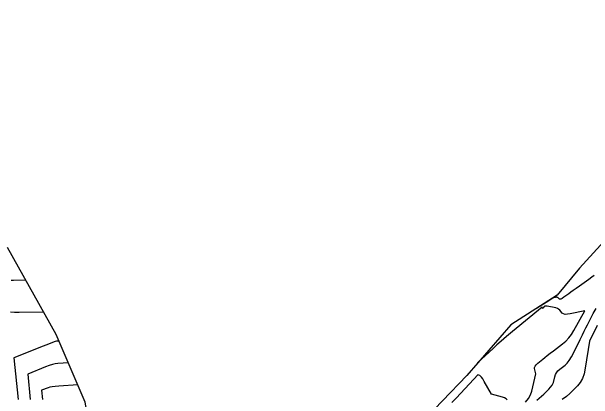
# Model space of a CAD drawing. Extents: x 1715724 to 1716561, y 394063 to 395906.
# Drawn here: x 1716070.7 to 1716206.5, y 395121.9 to 395212.3 of the extents above; entities that cross this region are included whole.
import ezdxf

# ---------------------------------------------------------------- set-up
doc = ezdxf.new("R2010")
doc.units = 0
for name, color, linetype in [('DT_X_Contour_Major', 7, 'Continuous'), ('DT_X_Contour_Minor', 7, 'Continuous'), ('DT_X_TIN_Hull', 7, 'Continuous')]:
    doc.layers.add(name, color=color, linetype=linetype)

msp = doc.modelspace()

# ---------------------------------------------------------------- linework, layer by layer
at = {"layer": 'DT_X_Contour_Major'}
for points in [[(1716190.7, 395121.18), (1716191.39, 395122.03), (1716191.89, 395122.9), (1716192.18, 395123.77), (1716193.08, 395127.85), (1716192.79, 395129.06), (1716192.79, 395129.33), (1716192.91, 395129.62), (1716193.17, 395129.94), (1716193.54, 395130.29), (1716194.71, 395131.25), (1716195.2, 395131.64), (1716195.77, 395132.09), (1716196.44, 395132.61), (1716197.19, 395133.18), (1716199.31, 395134.79), (1716200.08, 395135.44), (1716200.78, 395136.19), (1716201.42, 395137.03), (1716201.99, 395137.96), (1716204.51, 395142.54), (1716201.12, 395141.81), (1716200.46, 395141.71), (1716199.92, 395141.7), (1716199.52, 395141.8), (1716199.24, 395142), (1716198.67, 395142.67), (1716198.42, 395142.9), (1716198.12, 395143.09), (1716197.76, 395143.23), (1716197.34, 395143.33), (1716196.14, 395143.55), (1716195.73, 395143.6), (1716195.42, 395143.61), (1716195.19, 395143.58), (1716195.06, 395143.5), (1716194.83, 395143.22), (1716194.76, 395143.14), (1716194.69, 395143.09), (1716194.65, 395143.09), (1716194.62, 395143.12), (1716194.54, 395143.37), (1716187.63, 395137.66), (1716186.24, 395136.5), (1716185.02, 395135.46), (1716183.98, 395134.55), (1716183.12, 395133.76), (1716179.5, 395130.37)], [(1716078.19, 395142.22), (1716072.5, 395142.14), (1716071.39, 395142.15), (1716070.47, 395142.24)]]:
    msp.add_lwpolyline(points, dxfattribs=at)
at = {"layer": 'DT_X_Contour_Minor'}
for points in [[(1716206.73, 395150.75), (1716206.2, 395150.37), (1716205.48, 395149.85), (1716203.27, 395148.3), (1716202.5, 395147.75), (1716201.82, 395147.27), (1716201.25, 395146.86), (1716200.77, 395146.51), (1716199.64, 395145.69), (1716199.26, 395145.43), (1716198.95, 395145.27), (1716198.73, 395145.21), (1716198.59, 395145.26), (1716198.32, 395145.52), (1716198.21, 395145.6), (1716198.11, 395145.66), (1716198, 395145.69), (1716197.88, 395145.69), (1716197.58, 395145.66), (1716197.4, 395145.6), (1716197.09, 395145.45), (1716196.67, 395145.21), (1716196.11, 395144.88), (1716193.25, 395143.1)], [(1716074.01, 395149.65), (1716071.12, 395149.61), (1716070.56, 395149.62)], [(1716193.36, 395121.7), (1716194.97, 395123.1), (1716196.15, 395124.25), (1716196.9, 395125.15), (1716197.23, 395125.78), (1716197.53, 395127.15), (1716197.68, 395127.64), (1716197.93, 395128.09), (1716198.26, 395128.51), (1716198.68, 395128.89), (1716199.93, 395129.85), (1716200.4, 395130.3), (1716200.9, 395130.95), (1716201.42, 395131.79), (1716201.96, 395132.82), (1716203.44, 395135.83), (1716203.96, 395136.89), (1716204.41, 395137.81), (1716204.8, 395138.59), (1716205.13, 395139.22), (1716206.49, 395141.87), (1716207.17, 395143.07)], [(1716207.45, 395139.13), (1716205.65, 395135.46), (1716204.63, 395129.13), (1716204.36, 395127.86), (1716203.97, 395126.75), (1716203.46, 395125.82), (1716202.84, 395125.06), (1716201.03, 395123.26), (1716200.24, 395122.57), (1716199.23, 395121.85)], [(1716081.77, 395135.48), (1716081.2, 395135.44), (1716080.9, 395135.36), (1716080.28, 395135.14), (1716079.32, 395134.77), (1716078.03, 395134.26), (1716071.22, 395131.54), (1716072.2, 395121.85)], [(1716083.98, 395130.35), (1716081.48, 395130.2), (1716080.9, 395130.13), (1716080.23, 395129.98), (1716079.47, 395129.75), (1716078.62, 395129.43), (1716074.46, 395127.77), (1716075.06, 395121.84)], [(1716186.39, 395121.77), (1716186.15, 395122), (1716185.78, 395122.19), (1716185.3, 395122.37), (1716182.78, 395123.1), (1716181.03, 395126.07), (1716180.69, 395126.63), (1716180.41, 395127.04), (1716180.2, 395127.3), (1716180.06, 395127.41), (1716179.56, 395127.58), (1716174.56, 395122.21), (1716173.5, 395121.12)], [(1716086.19, 395125.22), (1716081.76, 395124.96), (1716080.89, 395124.9), (1716080.18, 395124.82), (1716079.62, 395124.72), (1716079.21, 395124.59), (1716077.7, 395123.99), (1716077.92, 395121.83)]]:
    msp.add_lwpolyline(points, dxfattribs=at)
at = {"layer": 'DT_X_TIN_Hull'}
msp.add_lwpolyline([(1716335.25, 395223.51), (1716320.65, 395211.92), (1716306.73, 395206.83), (1716291.71, 395204.04), (1716278.01, 395208.19), (1716261.04, 395202.98), (1716243.98, 395193.78), (1716225.98, 395181.67), (1716214.77, 395165.02), (1716203.32, 395152.5), (1716198.08, 395146.2), (1716187.29, 395139.29), (1716176.97, 395127.47), (1716165.6, 395115.64), (1716155.48, 395107.53), (1716139.02, 395097.43), (1716122.72, 395086.97), (1716119.12, 395087.96), (1716105.99, 395083.1), (1716092.42, 395101.27), (1716090.34, 395107.35), (1716087.9, 395121.25), (1716081.11, 395137.01), (1716069.7, 395157.33)], dxfattribs=at)

doc.saveas('drawing.dxf')
